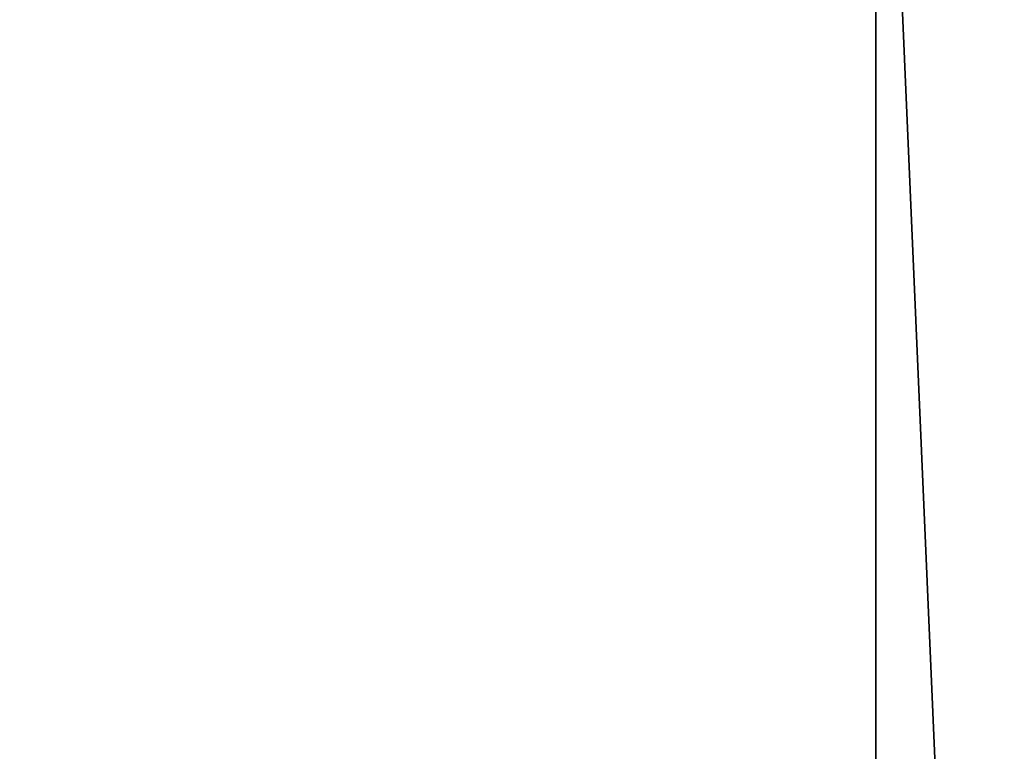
# Model space of a CAD drawing. Header units: millimetres. Extents: x -125 to 171, y -35 to 1363.
# Tile 1011 of 1056: x -51.327039 to -51.326495, y 1225.699256 to 1225.69966. Entities that reach past the tile are written whole.
import ezdxf

# ---------------------------------------------------------------- set-up
doc = ezdxf.new("R2010")
doc.units = ezdxf.units.MM
doc.header["$LTSCALE"] = 65.185185
for name, color, linetype in [('2483', 7, 'CONTINUOUS'), ('2675', 7, 'CONTINUOUS'), ('2676', 7, 'CONTINUOUS'), ('2678', 7, 'CONTINUOUS'), ('2679', 7, 'CONTINUOUS'), ('2680', 7, 'CONTINUOUS'), ('2681', 7, 'CONTINUOUS')]:
    doc.layers.add(name, color=color, linetype=linetype)

msp = doc.modelspace()

# ---------------------------------------------------------------- linework, layer by layer
at = {"layer": '2483', "linetype": 'CONTINUOUS'}
for points in [[(-51.13728248, 1225.7, 232.85161451), (-51.86387264, 1225.7, 231.85154894), (-51.13732398, 1223.2, 232.85158436), (-51.13728248, 1225.7, 232.85161451)], [(-51.86387264, 1225.7, 231.85154894), (-51.86385679, 1223.2, 231.85159773), (-51.13732398, 1223.2, 232.85158436), (-51.86387264, 1225.7, 231.85154894)], [(-51.86386607, 1225.7, 230.61554177), (-51.13731695, 1225.7, 229.61552149), (-51.86386518, 1223.2, 230.61553904), (-51.86386607, 1225.7, 230.61554177)], [(-51.13731695, 1225.7, 229.61552149), (-51.13731695, 1223.2, 229.61552149), (-51.86386518, 1223.2, 230.61553904), (-51.13731695, 1225.7, 229.61552149)]]:
    msp.add_3dface(points, dxfattribs=at)
at = {"layer": '2675', "linetype": 'CONTINUOUS'}
for points in [[(-50.6304921, 1225.7, 317.68693023), (-51.35705188, 1225.7, 316.6869177), (-50.63049443, 1223.2, 317.68692854), (-50.6304921, 1225.7, 317.68693023)], [(-51.35705188, 1225.7, 316.6869177), (-51.35705188, 1223.2, 316.6869177), (-50.63049443, 1223.2, 317.68692854), (-51.35705188, 1225.7, 316.6869177)]]:
    msp.add_3dface(points, dxfattribs=at)
at = {"layer": '2676', "linetype": 'CONTINUOUS'}
for points in [[(-51.35704529, 1225.7, 315.45082943), (-50.63054382, 1225.7, 314.45087476), (-51.35704618, 1223.2, 315.45083217), (-51.35704529, 1225.7, 315.45082943)], [(-50.63054382, 1225.7, 314.45087476), (-50.63050232, 1223.2, 314.45084461), (-51.35704618, 1223.2, 315.45083217), (-50.63054382, 1225.7, 314.45087476)]]:
    msp.add_3dface(points, dxfattribs=at)
at = {"layer": '2678', "linetype": 'CONTINUOUS'}
for points in [[(-51.66287433, 1223.2, 294.06725896), (-51.32657444, 1223.2, 294.2498492), (-51.66287432, 1225.7, 294.06725896), (-51.66287433, 1223.2, 294.06725896)], [(-51.66287432, 1225.7, 294.06725896), (-51.32657444, 1223.2, 294.2498492), (-51.32656599, 1225.7, 294.24986006), (-51.66287432, 1225.7, 294.06725896)], [(-51.32657444, 1223.2, 294.2498492), (-51.21787761, 1223.2, 294.61678414), (-51.32656599, 1225.7, 294.24986006), (-51.32657444, 1223.2, 294.2498492)], [(-51.32656599, 1225.7, 294.24986006), (-51.21787761, 1223.2, 294.61678414), (-51.21787761, 1225.7, 294.61678414), (-51.32656599, 1225.7, 294.24986006)]]:
    msp.add_3dface(points, dxfattribs=at)
at = {"layer": '2679', "linetype": 'CONTINUOUS'}
for points in [[(-51.21787761, 1223.2, 294.61678414), (-51.40048921, 1223.2, 294.95310133), (-51.21787761, 1225.7, 294.61678414), (-51.21787761, 1223.2, 294.61678414)], [(-51.21787761, 1225.7, 294.61678414), (-51.40048921, 1223.2, 294.95310133), (-51.4004787, 1225.7, 294.95309247), (-51.21787761, 1225.7, 294.61678414)]]:
    msp.add_3dface(points, dxfattribs=at)
at = {"layer": '2680', "linetype": 'CONTINUOUS'}
for points in [[(-51.29927349, 1225.7, 296.52080625), (-52.52865076, 1225.7, 296.3915935), (-51.29932368, 1223.2, 296.52081692), (-51.29927349, 1225.7, 296.52080625)], [(-52.52865076, 1225.7, 296.3915935), (-52.5286039, 1223.2, 296.39161436), (-51.29932368, 1223.2, 296.52081692), (-52.52865076, 1225.7, 296.3915935)]]:
    msp.add_3dface(points, dxfattribs=at)
at = {"layer": '2681', "linetype": 'CONTINUOUS'}
for points in [[(-52.13100363, 1225.7, 292.60823357), (-50.90162636, 1225.7, 292.73744632), (-52.13095344, 1223.2, 292.6082229), (-52.13100363, 1225.7, 292.60823357)], [(-50.90162636, 1225.7, 292.73744632), (-50.90167321, 1223.2, 292.73742546), (-52.13095344, 1223.2, 292.6082229), (-50.90162636, 1225.7, 292.73744632)]]:
    msp.add_3dface(points, dxfattribs=at)

doc.saveas('drawing.dxf')
